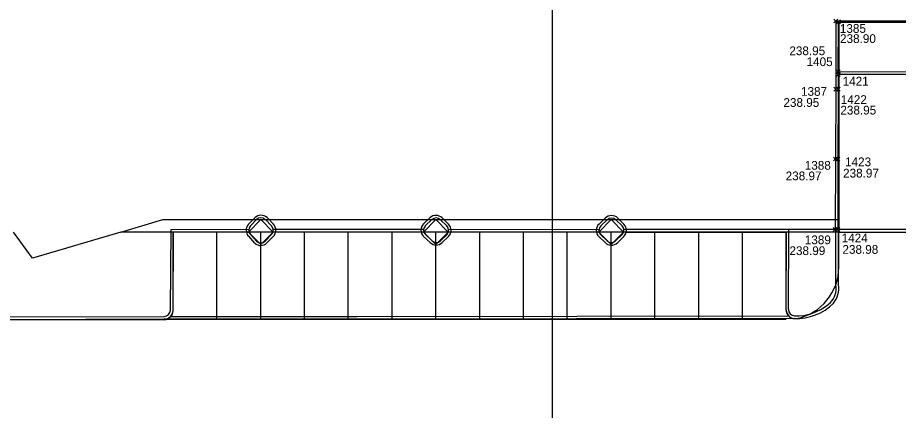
# Model space of a CAD drawing. Extents: x -264205 to -263659, y -1242401 to -1241986.
# Drawn here: x -264178.4 to -264128.2, y -1242201.7 to -1242179.2 of the extents above; entities that cross this region are included whole.
import ezdxf

# ---------------------------------------------------------------- set-up
doc = ezdxf.new("R2010")
doc.units = 0
for name, color, linetype in [('BOD_CISLO_2-1', 7, 'Continuous'), ('BOD_SYMBOL_2-1', 7, 'Continuous'), ('BOD_VYSKA_2-1', 7, 'Continuous'), ('PROJEKT_OBRUBNIKY_KOMUNIKACIE', 7, 'Continuous'), ('PROJEKT_TDZ_VODOROVNE', 7, 'Continuous'), ('RAM_NA_TLAC_2-1_1-250', 7, 'Continuous'), ('SITUACIA_DSP_2D', 7, 'Continuous'), ('SO_20-3_OBRUBNIKY_DOLNA_HRANA', 7, 'Continuous'), ('SO_20-3_OBRUBNIKY_HORNA_HRANA', 7, 'Continuous'), ('SO_20-4_OBRUBNIKY_HORNA_HRANA', 7, 'Continuous')]:
    doc.layers.add(name, color=color, linetype=linetype)

msp = doc.modelspace()

# ---------------------------------------------------------------- linework, layer by layer
at = {"layer": 'BOD_SYMBOL_2-1'}
for p, q in [((-264131.844, -1242179.536), (-264131.622, -1242179.316)), ((-264131.622, -1242179.536), (-264131.844, -1242179.316)), ((-264131.699, -1242179.582), (-264131.478, -1242179.36)), ((-264131.478, -1242179.582), (-264131.699, -1242179.36)), ((-264131.712, -1242182.59), (-264131.491, -1242182.369)), ((-264131.491, -1242182.59), (-264131.712, -1242182.369)), ((-264131.71, -1242182.438), (-264131.489, -1242182.217)), ((-264131.489, -1242182.438), (-264131.71, -1242182.217)), ((-264131.857, -1242183.423), (-264131.636, -1242183.201)), ((-264131.636, -1242183.423), (-264131.857, -1242183.201)), ((-264131.715, -1242183.424), (-264131.493, -1242183.204)), ((-264131.493, -1242183.424), (-264131.715, -1242183.204)), ((-264131.873, -1242187.417), (-264131.652, -1242187.197)), ((-264131.652, -1242187.417), (-264131.873, -1242187.197)), ((-264131.729, -1242187.423), (-264131.508, -1242187.201)), ((-264131.508, -1242187.423), (-264131.729, -1242187.201)), ((-264131.889, -1242191.448), (-264131.667, -1242191.227)), ((-264131.667, -1242191.448), (-264131.889, -1242191.227)), ((-264131.741, -1242191.448), (-264131.519, -1242191.227)), ((-264131.519, -1242191.448), (-264131.741, -1242191.227))]:
    msp.add_line(p, q, dxfattribs=at)
at = {"layer": 'PROJEKT_OBRUBNIKY_KOMUNIKACIE'}
for p, q in [((-263959.468, -1242179.482), (-264131.568, -1242179.482)), ((-264131.568, -1242193.482), (-264131.568, -1242179.482)), ((-264077.23, -1242179.482), (-264131.568, -1242179.482)), ((-264131.568, -1242179.482), (-264131.568, -1242191.482)), ((-264131.568, -1242179.482), (-263959.468, -1242179.482)), ((-264045.204, -1242182.482), (-264131.568, -1242182.482)), ((-264172.558, -1242191.482), (-264170.162, -1242190.775)), ((-264170.162, -1242190.775), (-264131.568, -1242190.775)), ((-264177.6, -1242192.97), (-264178.679, -1242191.482)), ((-264172.558, -1242191.482), (-264177.6, -1242192.97)), ((-264131.568, -1242191.482), (-264172.558, -1242191.482)), ((-264134.568, -1242191.482), (-264169.568, -1242191.482)), ((-264169.568, -1242195.982), (-264169.568, -1242191.482)), ((-264134.568, -1242195.932), (-264134.568, -1242191.482)), ((-264131.568, -1242191.482), (-264121.275, -1242191.482)), ((-264179.068, -1242196.482), (-264170.068, -1242196.482)), ((-264134.568, -1242196.482), (-264170.068, -1242196.482))]:
    msp.add_line(p, q, dxfattribs=at)
for points in [[(-264164.568, -1242190.775), (-264163.861, -1242191.482), (-264164.568, -1242192.189), (-264165.275, -1242191.482), (-264164.568, -1242190.775)], [(-264154.568, -1242190.775), (-264153.861, -1242191.482), (-264154.568, -1242192.189), (-264155.275, -1242191.482), (-264154.568, -1242190.775)], [(-264144.568, -1242190.775), (-264143.861, -1242191.482), (-264144.568, -1242192.189), (-264145.275, -1242191.482), (-264144.568, -1242190.775)], [(-264163.861, -1242191.482), (-264164.568, -1242192.189), (-264165.275, -1242191.482)], [(-264153.861, -1242191.482), (-264154.568, -1242192.189), (-264155.275, -1242191.482)], [(-264143.861, -1242191.482), (-264144.568, -1242192.189), (-264145.275, -1242191.482)]]:
    msp.add_lwpolyline(points, dxfattribs=at)
for centre, radius, start, end in [((-264134.568, -1242193.482), 3, 281.537, 0), ((-264134.068, -1242195.932), 0.5, 180, 281.537), ((-264170.068, -1242195.982), 0.5, 270, 0)]:
    msp.add_arc(centre, radius, start, end, dxfattribs=at)
at = {"layer": 'PROJEKT_TDZ_VODOROVNE'}
for p, q in [((-264167.068, -1242196.482), (-264167.068, -1242191.482)), ((-264164.568, -1242196.482), (-264164.568, -1242191.482)), ((-264162.068, -1242196.482), (-264162.068, -1242191.482)), ((-264159.568, -1242196.482), (-264159.568, -1242191.482)), ((-264157.068, -1242196.482), (-264157.068, -1242191.482)), ((-264154.568, -1242196.482), (-264154.568, -1242191.482)), ((-264152.068, -1242196.482), (-264152.068, -1242191.482)), ((-264149.568, -1242196.482), (-264149.568, -1242191.482)), ((-264147.068, -1242196.482), (-264147.068, -1242191.482)), ((-264144.568, -1242196.482), (-264144.568, -1242191.482)), ((-264142.068, -1242196.482), (-264142.068, -1242191.482)), ((-264139.568, -1242196.482), (-264139.568, -1242191.482)), ((-264137.068, -1242196.482), (-264137.068, -1242191.482))]:
    msp.add_line(p, q, dxfattribs=at)
at = {"layer": 'RAM_NA_TLAC_2-1_1-250'}
msp.add_lwpolyline([(-264147.913, -1242144.907), (-263857.913, -1242144.907), (-263857.913, -1242219.157), (-264147.913, -1242219.157)], close=True, dxfattribs=at)
at = {"layer": 'SITUACIA_DSP_2D'}
for p, q in [((-264131.568, -1242193.482), (-264131.568, -1242179.482)), ((-264077.23, -1242179.482), (-264131.568, -1242179.482)), ((-264131.568, -1242179.482), (-264131.568, -1242191.482)), ((-264131.568, -1242179.482), (-263959.468, -1242179.482)), ((-263959.468, -1242179.482), (-264131.568, -1242179.482)), ((-264045.204, -1242182.482), (-264131.568, -1242182.482)), ((-264172.558, -1242191.482), (-264170.162, -1242190.775)), ((-264170.162, -1242190.775), (-264131.568, -1242190.775)), ((-264165.275, -1242191.482), (-264164.568, -1242190.775)), ((-264164.568, -1242190.775), (-264163.861, -1242191.482)), ((-264155.275, -1242191.482), (-264154.568, -1242190.775)), ((-264154.568, -1242190.775), (-264153.861, -1242191.482)), ((-264145.275, -1242191.482), (-264144.568, -1242190.775)), ((-264144.568, -1242190.775), (-264143.861, -1242191.482)), ((-264177.6, -1242192.97), (-264178.679, -1242191.482)), ((-264172.558, -1242191.482), (-264177.6, -1242192.97)), ((-264131.568, -1242191.482), (-264172.558, -1242191.482)), ((-264134.568, -1242191.482), (-264169.568, -1242191.482)), ((-264169.568, -1242195.982), (-264169.568, -1242191.482)), ((-264164.568, -1242192.189), (-264165.275, -1242191.482)), ((-264164.568, -1242192.189), (-264165.275, -1242191.482)), ((-264163.861, -1242191.482), (-264164.568, -1242192.189)), ((-264163.861, -1242191.482), (-264164.568, -1242192.189)), ((-264163.861, -1242191.482), (-264163.861, -1242191.482)), ((-264154.568, -1242192.189), (-264155.275, -1242191.482)), ((-264154.568, -1242192.189), (-264155.275, -1242191.482)), ((-264153.861, -1242191.482), (-264154.568, -1242192.189)), ((-264153.861, -1242191.482), (-264154.568, -1242192.189)), ((-264153.861, -1242191.482), (-264153.861, -1242191.482)), ((-264144.568, -1242192.189), (-264145.275, -1242191.482)), ((-264144.568, -1242192.189), (-264145.275, -1242191.482)), ((-264143.861, -1242191.482), (-264144.568, -1242192.189)), ((-264143.861, -1242191.482), (-264144.568, -1242192.189)), ((-264143.861, -1242191.482), (-264143.861, -1242191.482)), ((-264134.568, -1242195.932), (-264134.568, -1242191.482)), ((-264179.068, -1242196.482), (-264170.068, -1242196.482))]:
    msp.add_line(p, q, dxfattribs=at)
for centre, radius, start, end in [((-264134.568, -1242193.482), 3, 281.537, 0), ((-264134.068, -1242195.932), 0.5, 180, 281.537), ((-264170.068, -1242195.982), 0.5, 270, 0)]:
    msp.add_arc(centre, radius, start, end, dxfattribs=at)
at = {"layer": 'SO_20-3_OBRUBNIKY_DOLNA_HRANA'}
for p, q in [((-264165.261, -1242191.039), (-264164.9, -1242190.666)), ((-264164.21, -1242190.657), (-264163.845, -1242191.04)), ((-264155.274, -1242191.021), (-264154.908, -1242190.67)), ((-264154.215, -1242190.678), (-264153.847, -1242191.032)), ((-264145.253, -1242191.025), (-264144.901, -1242190.691)), ((-264144.188, -1242190.684), (-264143.831, -1242191.041)), ((-264164.903, -1242192.113), (-264165.256, -1242191.727)), ((-264163.85, -1242191.733), (-264164.212, -1242192.107)), ((-264163.714, -1242191.472), (-264155.416, -1242191.468)), ((-264154.896, -1242192.078), (-264155.276, -1242191.728)), ((-264153.846, -1242191.74), (-264154.203, -1242192.084)), ((-264153.705, -1242191.47), (-264145.403, -1242191.476)), ((-264144.907, -1242192.083), (-264145.273, -1242191.73)), ((-264143.839, -1242191.731), (-264144.206, -1242192.097)), ((-264179.08, -1242196.474), (-264170.082, -1242196.449))]:
    msp.add_line(p, q, dxfattribs=at)
for points in [[(-264169.573, -1242195.968), (-264169.543, -1242191.482), (-264165.392, -1242191.472)], [(-264143.706, -1242191.484), (-264134.576, -1242191.481), (-264134.586, -1242195.905)], [(-264131.59, -1242194.494), (-264131.592, -1242191.486), (-264121.485, -1242191.482)], [(-264134.111, -1242196.42), (-264146.541, -1242196.439), (-264159.053, -1242196.46), (-264170.082, -1242196.449)], [(-264169.718, -1242196.306), (-264159.062, -1242196.316), (-264146.532, -1242196.293), (-264134.448, -1242196.268)]]:
    msp.add_lwpolyline(points, dxfattribs=at)
for centre, major_axis, ratio, start_param, end_param in [((-264164.55, -1242191.019), (-0.119, 0.482), 0.99991, 5.285859, 6.822326), ((-264154.565, -1242191.023), (-0.185, 0.456), 0.998748, 5.103195, 6.668379), ((-264144.541, -1242191.035), (-0.422, -0.263), 0.999561, 3.365891, 4.96317), ((-264164.915, -1242191.38), (-0.006, -0.486), 0.997433, 3.947174, 5.518203), ((-264164.201, -1242191.384), (0.07, -0.49), 0.999575, 0.646619, 2.19673), ((-264154.933, -1242191.375), (0.04, -0.49), 0.999431, 3.826507, 5.43039), ((-264154.194, -1242191.386), (-0.061, 0.492), 0.999933, 3.794834, 5.384472), ((-264144.917, -1242191.387), (0.345, -0.354), 0.99993, 3.116184, 4.704475), ((-264144.191, -1242191.382), (-0.199, 0.454), 0.999498, 3.518922, 5.05719), ((-264164.561, -1242191.757), (-0.492, -0.045), 0.999378, 0.714186, 2.263033), ((-264154.546, -1242191.73), (0.057, -0.49), 0.999729, 5.380379, 6.937386), ((-264144.55, -1242191.732), (0.45, -0.222), 0.999046, 4.376126, 5.925508), ((-264132.871, -1242194.716), (0.519, 1.193), 0.999825, 4.424596, 5.294154), ((-264134.091, -1242195.924), (0.143, -0.475), 0.999359, 4.382247, 5.950366), ((-264133.978, -1242193.449), (1.173, -2.733), 0.999586, 5.832872, 6.663414), ((-264170.065, -1242195.957), (0.471, 0.143), 0.999489, 4.383995, 5.966844)]:
    msp.add_ellipse(centre, major_axis=major_axis, ratio=ratio, start_param=start_param, end_param=end_param, dxfattribs=at)
at = {"layer": 'SO_20-3_OBRUBNIKY_HORNA_HRANA'}
for p, q in [((-264165.146, -1242191.136), (-264164.804, -1242190.775)), ((-264164.305, -1242190.763), (-264163.948, -1242191.136)), ((-264155.177, -1242191.137), (-264154.804, -1242190.775)), ((-264154.304, -1242190.788), (-264153.949, -1242191.135)), ((-264145.15, -1242191.133), (-264144.796, -1242190.794)), ((-264144.292, -1242190.782), (-264143.94, -1242191.13)), ((-264169.717, -1242195.947), (-264169.69, -1242191.329)), ((-264169.69, -1242191.329), (-264165.241, -1242191.319)), ((-264163.854, -1242191.324), (-264155.267, -1242191.322)), ((-264153.851, -1242191.32), (-264145.258, -1242191.329)), ((-264134.43, -1242191.334), (-264143.84, -1242191.338)), ((-264134.438, -1242195.906), (-264134.43, -1242191.334)), ((-264131.738, -1242191.337), (-264134.43, -1242191.334)), ((-264131.739, -1242194.477), (-264131.738, -1242191.337)), ((-264121.298, -1242191.337), (-264131.738, -1242191.337)), ((-264164.804, -1242192.004), (-264165.149, -1242191.625)), ((-264163.956, -1242191.631), (-264164.311, -1242192.003)), ((-264154.807, -1242191.961), (-264155.169, -1242191.627)), ((-264153.944, -1242191.633), (-264154.3, -1242191.978)), ((-264144.789, -1242191.986), (-264145.164, -1242191.63)), ((-264143.941, -1242191.628), (-264144.309, -1242191.991)), ((-264179.063, -1242196.33), (-264170.081, -1242196.303))]:
    msp.add_line(p, q, dxfattribs=at)
msp.add_arc((-264164.558, -1242191.763), 0.345, 224.4513, 315.7811, dxfattribs=at)
for centre, major_axis, ratio, start_param, end_param in [((-264164.548, -1242191.023), (-0.281, -0.22), 0.99964, 3.296879, 4.848151), ((-264154.561, -1242191.039), (-0.165, -0.319), 0.998072, 2.819872, 4.362748), ((-264144.538, -1242191.045), (-0.315, -0.173), 0.999249, 3.457587, 5.009545), ((-264164.896, -1242191.382), (-0.012, -0.351), 0.997133, 3.96982, 5.509012), ((-264164.201, -1242191.379), (0.278, 0.215), 0.99997, 4.826313, 6.390155), ((-264154.92, -1242191.378), (0.006, -0.352), 0.998726, 3.943695, 5.481083), ((-264154.201, -1242191.387), (0.068, 0.35), 0.999802, 4.141568, 5.68996), ((-264144.919, -1242191.388), (0.129, -0.32), 0.999189, 3.495291, 5.107355), ((-264144.191, -1242191.378), (-0.256, 0.243), 0.999863, 3.115121, 4.681209), ((-264154.545, -1242191.716), (0.3, -0.197), 0.998792, 4.475644, 6.04586), ((-264144.546, -1242191.729), (0.319, -0.151), 0.999204, 4.39641, 5.890386), ((-264132.841, -1242194.709), (0.341, 1.074), 0.999027, 4.085727, 5.227258), ((-264170.082, -1242195.938), (0.363, 0.039), 0.999677, 4.60835, 6.149293), ((-264134.079, -1242195.917), (0.038, -0.357), 0.999322, 4.574758, 6.122971), ((-264133.993, -1242193.452), (2.311, -1.629), 0.99934, 5.28896, 6.025987)]:
    msp.add_ellipse(centre, major_axis=major_axis, ratio=ratio, start_param=start_param, end_param=end_param, dxfattribs=at)
at = {"layer": 'SO_20-4_OBRUBNIKY_HORNA_HRANA'}
for points in [[(-264131.733, -1242179.426), (-264131.747, -1242183.312), (-264131.763, -1242187.307), (-264131.778, -1242191.337)], [(-264042.383, -1242179.442), (-264049.652, -1242179.445), (-264056.638, -1242179.441), (-264063.632, -1242179.437), (-264070.626, -1242179.438), (-264077.626, -1242179.445), (-264085.626, -1242179.449), (-264093.626, -1242179.439), (-264101.625, -1242179.445), (-264109.615, -1242179.435), (-264117.612, -1242179.431), (-264120.602, -1242179.426), (-264126.121, -1242179.433), (-264131.733, -1242179.426)], [(-264045.552, -1242182.335), (-264054.544, -1242182.343), (-264062.556, -1242182.34), (-264070.561, -1242182.336), (-264078.574, -1242182.331), (-264086.572, -1242182.331), (-264094.586, -1242182.329), (-264102.573, -1242182.329), (-264108.577, -1242182.332), (-264114.576, -1242182.338), (-264117.588, -1242182.342), (-264119.607, -1242182.346), (-264120.588, -1242182.345), (-264122.586, -1242182.345), (-264127.589, -1242182.338), (-264131.6, -1242182.327), (-264131.589, -1242179.471)], [(-264042.533, -1242179.487), (-264049.65, -1242179.49), (-264056.635, -1242179.487), (-264063.63, -1242179.486), (-264070.632, -1242179.485), (-264077.626, -1242179.49), (-264085.624, -1242179.493), (-264093.625, -1242179.486), (-264101.626, -1242179.485), (-264109.614, -1242179.478), (-264117.62, -1242179.479), (-264120.6, -1242179.475), (-264126.132, -1242179.477), (-264131.589, -1242179.471)], [(-264045.568, -1242182.477), (-264054.55, -1242182.489), (-264062.559, -1242182.483), (-264070.564, -1242182.48), (-264078.567, -1242182.474), (-264086.573, -1242182.479), (-264094.593, -1242182.473), (-264102.574, -1242182.476), (-264108.578, -1242182.479), (-264114.569, -1242182.481), (-264117.587, -1242182.486), (-264119.603, -1242182.49), (-264120.584, -1242182.487), (-264122.587, -1242182.488), (-264127.582, -1242182.481), (-264131.601, -1242182.479), (-264131.604, -1242183.314), (-264131.618, -1242187.312), (-264131.63, -1242191.337)]]:
    msp.add_lwpolyline(points, dxfattribs=at)

# ---------------------------------------------------------------- texts
at = {"layer": 'BOD_CISLO_2-1'}
for s, p in [('1385', (-264131.508, -1242180.1)), ('1405', (-264133.408, -1242181.999)), ('1421', (-264131.349, -1242183.11)), ('1387', (-264133.725, -1242183.696)), ('1422', (-264131.457, -1242184.165)), ('1388', (-264133.512, -1242187.921)), ('1423', (-264131.212, -1242187.722)), ('1389', (-264133.509, -1242192.178)), ('1424', (-264131.405, -1242192.07))]:
    msp.add_text(s, height=0.5, dxfattribs=at).set_placement(p)
at = {"layer": 'BOD_VYSKA_2-1'}
for s, p in [('238.90', (-264131.498, -1242180.679)), ('238.95', (-264134.391, -1242181.375)), ('238.95', (-264134.729, -1242184.33)), ('238.95', (-264131.479, -1242184.767)), ('238.97', (-264131.324, -1242188.367)), ('238.97', (-264134.601, -1242188.524)), ('238.99', (-264134.385, -1242192.798)), ('238.98', (-264131.361, -1242192.726))]:
    msp.add_text(s, height=0.5, dxfattribs=at).set_placement(p)

doc.saveas('drawing.dxf')
